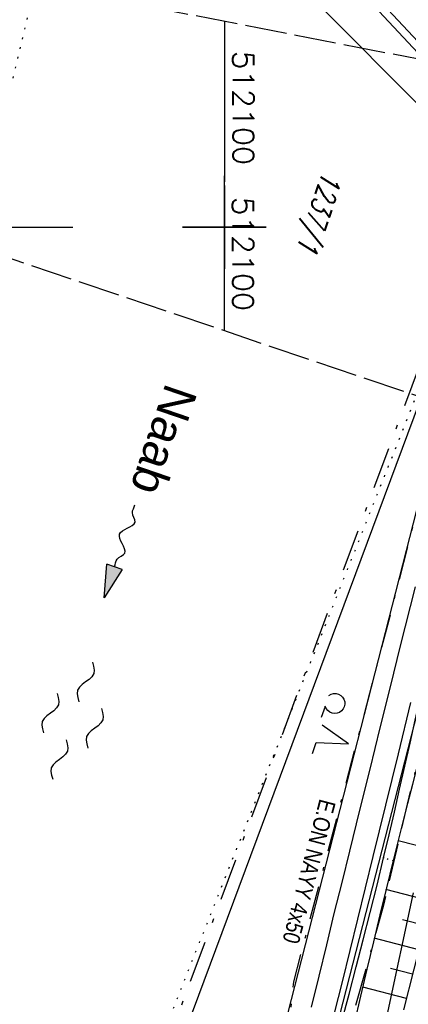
# Model space of a CAD drawing. Extents: x 510526 to 513920, y 467229 to 478797.
# Tile 326 of 467: x 512075 to 512122, y 475407 to 475525. Entities that reach past the tile are written whole.
import ezdxf
from ezdxf.enums import TextEntityAlignment as Align

# ---------------------------------------------------------------- set-up
doc = ezdxf.new("R2010")
doc.units = 0
doc.header["$LTSCALE"] = 10
doc.header["$MEASUREMENT"] = 0
for name, pattern in [('ACAD_ISO16W100', [73, 15, -6.5, 15, -6.5, 15, -7, 1, -7]), ('LT00', [0]), ('LT08', [0.42, 0.2, -0.1, 0.02, -0.1]), ('LT14', [0.6, 0.5, -0.1]), ('PUNKTX2_STR', [0.6, 0.1, -0.5])]:
    doc.linetypes.add(name, pattern=pattern)
doc.layers.get('0').update_dxf_attribs({"linetype": 'LT00'})
for name, color, linetype in [('--FLIEßRICHTPFEIL', 180, 'Continuous'), ('--WASSER_GRENZE', 180, 'PUNKTX2_STR'), ('--WASSER_NUTZUNG', 180, 'Continuous'), ('BAB-KABEL', 220, 'ACAD_ISO16W100'), ('DFK_AB_L', 21, 'LT00'), ('DFK_FLUR_NR', 250, 'LT00'), ('DFK_KATASTER', 250, 'LT00'), ('DFK_NUTZUNG', 250, 'LT00'), ('GEMEINDEGRENZE', 3, 'LT08'), ('GEWÄSSERNAME', 255, 'Continuous'), ('STROM_TEXT', 80, 'Continuous'), ('STROM_UNTER', 80, 'LT08'), ('V89_BR_KAPPE', 30, 'LT00'), ('V89_RASTER', 250, 'LT00'), ('V90_AFBR_BAB', 250, 'LT00'), ('V90_BOESCH', 250, 'LT00'), ('V90_BOSCHUNG', 250, 'LT00'), ('V90_GRABEN', 250, 'LT00'), ('V90_PK_GR', 1, 'LT00'), ('V90_RASTER', 250, 'LT00'), ('V90_ZAUN', 40, 'LT00')]:
    doc.layers.add(name, color=color, linetype=linetype)
doc.layers.add('-BLATT_89-RAND', color=7, linetype='LT14', plot=False)
doc.layers.add('-BLATT_90-RAND', color=7, linetype='LT14', plot=False)
doc.styles.add('Beschrift', font='ARIAL.TTF')
doc.styles.get("Standard").update_dxf_attribs({"font": 'romans.shx'})
doc.styles.add('Versorgungsltg', font='ARIAL.TTF', dxfattribs={"width": 0.8, "height": 2})

# ---------------------------------------------------------------- blocks, each defined once
blk = doc.blocks.new('SYMB7250')
at = {"color": 0, "linetype": 'ByBlock'}
for points in [[(-0.25, 0.28), (-0.208333, 0.308889), (-0.166667, 0.331111), (-0.125, 0.34), (-0.083333, 0.331111), (-0.041667, 0.308889), (0, 0.28)], [(0, 0.28), (0.041667, 0.251111), (0.083333, 0.228889), (0.125, 0.22), (0.166667, 0.228889), (0.208333, 0.251111), (0.25, 0.28)], [(-0.74, 0), (-0.698333, 0.028889), (-0.656667, 0.051111), (-0.615, 0.06), (-0.573333, 0.051111), (-0.531667, 0.028889), (-0.49, 0)], [(-0.49, 0), (-0.448333, -0.028889), (-0.406667, -0.051111), (-0.365, -0.06), (-0.323333, -0.051111), (-0.281667, -0.028889), (-0.24, 0)], [(0.24, 0), (0.281667, 0.028889), (0.323333, 0.051111), (0.365, 0.06), (0.406667, 0.051111), (0.448333, 0.028889), (0.49, 0)], [(0.49, 0), (0.531667, -0.028889), (0.573333, -0.051111), (0.615, -0.06), (0.656667, -0.051111), (0.698333, -0.028889), (0.74, 0)], [(-0.25, -0.28), (-0.208333, -0.251111), (-0.166667, -0.228889), (-0.125, -0.22), (-0.083333, -0.228889), (-0.041667, -0.251111), (0, -0.28)], [(0, -0.28), (0.041667, -0.308889), (0.083333, -0.331111), (0.125, -0.34), (0.166667, -0.331111), (0.208333, -0.308889), (0.25, -0.28)]]:
    blk.add_lwpolyline(points, dxfattribs=at)
blk = doc.blocks.new('FLIEßRICHTPFEIL')
at = {"layer": '--FLIEßRICHTPFEIL'}
blk.add_hatch(color=256, dxfattribs=at).paths.add_polyline_path([(-1.95, 0.4875), (-1.95, -0.4875), (0, 0)])
for p, q in [((-1.95, 0.4875), (-1.95, -0.4875)), ((-1.95, 0.4875), (0, 0)), ((0, 0), (-1.95, -0.4875))]:
    blk.add_line(p, q, dxfattribs=at)
at = {"layer": '--FLIEßRICHTPFEIL', "start_tangent": (-1, 0), "end_tangent": (-1, 0)}
blk.add_spline([(-1.95, 0), (-2.4375, 0), (-2.925, 0.325), (-3.4125, 0), (-3.9, -0.325), (-4.3875, 0), (-4.875, 0.325), (-5.3625, 0), (-5.85, 0)], degree=3, dxfattribs=at)
blk = doc.blocks.new('SYMB0011')
at = {"color": 0, "linetype": 'ByBlock'}
for p, q in [((0.5, 0), (-0.5, 0)), ((0, 0.5), (0, -0.5))]:
    blk.add_line(p, q, dxfattribs=at)
blk = doc.blocks.new('SYMB7212')
at = {"color": 0, "linetype": 'ByBlock'}
blk.add_line((0.07, -0.1), (0.21, -0.1), dxfattribs=at)
for points in [[(-0.119836, 0.00627), (-0.114449, 0.036077), (-0.101769, 0.063585), (-0.082606, 0.087042), (-0.05818, 0.104953), (-0.030047, 0.116177), (0, 0.12)], [(0, 0.12), (0.030047, 0.116177), (0.05818, 0.104953), (0.082606, 0.087041), (0.101769, 0.063585), (0.114449, 0.036077), (0.119836, 0.00627)], [(-0.068816, -0.098308), (-0.091239, -0.077945), (-0.107849, -0.052617), (-0.117589, -0.023936), (-0.119836, 0.00627)], [(0.119836, 0.00627), (0.117589, -0.023936), (0.107849, -0.052617), (0.091239, -0.077945), (0.068816, -0.098308)]]:
    blk.add_lwpolyline(points, dxfattribs=at)
blk = doc.blocks.new('SYMB7222')
at = {"color": 0, "linetype": 'ByBlock'}
blk.add_line((0, 0.185), (-0.11, -0.185), dxfattribs=at)
blk.add_lwpolyline([(0.25, -0.185), (0.11, -0.185), (0, 0.185)], dxfattribs=at)

msp = doc.modelspace()

# ---------------------------------------------------------------- linework, layer by layer
at = {"layer": '--WASSER_GRENZE', "ltscale": 0.2}
for p, q in [((512079.25, 475536.68), (512054.82, 475436.38)), ((512077.96, 475366.43), (512132.64, 475504.17))]:
    msp.add_line(p, q, dxfattribs=at)
at = {"layer": '-BLATT_89-RAND'}
msp.add_lwpolyline([(512293.56, 476398.61), (511997.32, 475522.33), (512269.2, 475430.42), (512565.44, 476306.7), (512293.56, 476398.61)], dxfattribs=at)
at = {"layer": '-BLATT_90-RAND'}
msp.add_lwpolyline([(512002.38, 475543.56), (511825.98, 474635.53), (512107.72, 474580.8), (512284.11, 475488.83), (512002.38, 475543.56)], dxfattribs=at)
at = {"layer": 'BAB-KABEL', "ltscale": 0.03, "flags": 128}
msp.add_lwpolyline([(513339.84, 477816.32), (513312.27, 477774.65), (513284.67, 477733), (513252.5, 477694.41), (513223.88, 477653.5), (513195.8, 477612.12), (513167.63, 477570.87), (513139.88, 477529.3), (513111.79, 477487.92), (513083.81, 477446.45), (513055.84, 477404.98), (513022.49, 477355.03), (513000.51, 477321.52), (512973.12, 477279.62), (512945.42, 477237.87), (512917.58, 477196.22), (512879.16, 477137.5), (512858.34, 477103.22), (512837.39, 477068.95), (512811.45, 477026.06), (512784.2, 476983.9), (512756.65, 476941.56), (512731.12, 476898.63), (512706.39, 476854.96), (512681.95, 476811.1), (512658.87, 476770.39), (512633.74, 476723.05), (512609.82, 476678.97), (512586.03, 476634.72), (512574.46, 476609.04), (512565.77, 476584.24), (512545.21, 476542.92), (512523.45, 476497.74), (512501.77, 476452.47), (512480.25, 476407.17), (512458.85, 476361.79), (512438.56, 476315.94), (512418.18, 476270.12), (512378.72, 476177.83), (512359.89, 476131.36), (512341.35, 476084.78), (512322.58, 476038.31), (512304.82, 475991.34), (512287.68, 475944.24), (512270.28, 475897.17), (512254.12, 475849.7), (512237.77, 475802.28), (512221.53, 475754.82), (512205.86, 475707.19), (512190.78, 475659.38), (512175.78, 475611.52), (512161.52, 475563.42), (512145.69, 475515.8), (512137.73, 475496.07), (512130.63, 475467.92), (512119.03, 475418.91), (512105.58, 475370.55), (512100.73, 475351.1), (512084.18, 475320.51), (512082.62, 475318.67), (512071.99, 475296.24), (512062.06, 475264.37), (512059.32, 475232.9), (512061.87, 475193.18), (512054.82, 475143.1), (512045.69, 475099.99), (512036.29, 475050.9), (512027.27, 475001.72), (512018.22, 474952.55), (512008.9, 474903.42), (512000.14, 474854.23), (511992.36, 474804.85), (511985.27, 474755.37), (511977.39, 474700.85), (511969.41, 474646.42), (511966.53, 474615.2), (511972.8, 474604.79), (511970.05, 474596.16), (511959.57, 474586.37), (511941.91, 474517.48), (511936.85, 474477.77), (511926.66, 474399.73), (511919.97, 474355.38), (511910.09, 474296.61), (511899.45, 474238.13), (511883.78, 474152.68), (511870.29, 474094), (511857.13, 474053.88), (511852.78, 474012.45), (511853.17, 473966.86), (511852.49, 473957.15), (511851.31, 473949.66), (511841.69, 473942.06), (511825.82, 473895.23), (511826.65, 473894.12), (511810.9, 473851.95), (511793.57, 473805.03), (511775.28, 473758.36), (511755.12, 473712.47), (511734.05, 473667.01), (511712.23, 473621.97), (511689.5, 473577.27), (511665.16, 473533.5), (511639.85, 473490.24), (511612.91, 473448.14), (511601.59, 473431.81), (511558.05, 473366.07), (511514.89, 473306.01), (511484.06, 473267.45), (511450.63, 473224.7), (511393.07, 473164.53), (511363.02, 473132.87), (511308.52, 473076.45), (511275.57, 473040.36), (511243.01, 473009.33), (511235.22, 472986.05), (511231.03, 472981.06), (511075.99, 472813.11), (511070.24, 472807.3), (511057.8, 472797.51), (511038.03, 472769.96), (511010.69, 472730.53), (510983.88, 472687.19), (510959.58, 472643.76), (510934.3, 472604.33), (510904.8, 472574.33), (510913.91, 472558.29), (510911.7, 472550.67), (510911.23, 472549.24), (510895.97, 472514.71), (510882.66, 472477.92), (510872.4, 472460.75), (510857.5, 472432.35), (510836.1, 472381.12), (510836.28, 472368.89), (510832.94, 472355.97), (510830.18, 472332.03), (510848.22, 472325.54), (510838.51, 472271.42), (510831.97, 472215.43), (510830.7, 472169.39), (510828.83, 472118.66), (510829.08, 472067.62), (510833.95, 472011.74), (510842.44, 471951.44), (510849.98, 471906.34), (510856.18, 471866.27), (510867.23, 471812.82), (510879.85, 471762.88), (510891.51, 471713.81), (510903.79, 471665.07), (510916.06, 471616.28), (510929.64, 471568.08), (510950.96, 471501.37), (510971.61, 471429.82), (510974.35, 471422.76), (510989.55, 471366.87), (511004.5, 471314.2), (511016.36, 471270.84), (511026.28, 471232.42), (511039.24, 471184.15), (511056.6, 471116.88), (511065.91, 471078.27), (511077.6, 471030.01), (511089.22, 470981.62), (511098.91, 470932.89), (511107.16, 470884.03), (511116.15, 470835.04), (511125.08, 470786.06), (511133.15, 470736.97), (511137.3, 470706.32), (511129.89, 470689.71), (511129.54, 470684.61), (511132.44, 470671.58), (511143.11, 470670.95), (511145.78, 470638.26), (511151.08, 470588.89), (511155.98, 470539.42), (511159.51, 470489.78), (511162.63, 470440.14), (511165.94, 470390.62), (511167.84, 470340.94), (511167.81, 470291.24), (511167.77, 470272.42), (511169.19, 470243.96), (511168.97, 470223.34), (511163.73, 470203.87), (511151.46, 470170.12), (511152.4, 470145.76), (511161.63, 470107.32), (511162.26, 470078.65), (511157.08, 470021.39), (511153.97, 469975.78), (511150.23, 469924.11), (511146.61, 469878.37), (511141.04, 469826.73), (511133.85, 469745.04), (511131.82, 469700.02), (511128.93, 469655.17), (511125.19, 469595.29), (511130.66, 469554.69), (511130.4, 469544.67), (511121.69, 469477.4)], dxfattribs=at)
at = {"layer": 'DFK_AB_L'}
msp.add_line((512102.08, 475359.91), (512137.73, 475499.15), dxfattribs=at)
at = {"layer": 'DFK_KATASTER'}
for p, q in [((512132.39, 475505.4), (512080.57, 475557.46)), ((512132.66, 475504.17), (512081.16, 475365.88)), ((512096.2, 475361.44), (512132.73, 475504.14))]:
    msp.add_line(p, q, dxfattribs=at)
at = {"layer": 'GEMEINDEGRENZE', "ltscale": 2.5, "flags": 128}
msp.add_lwpolyline([(512449.04, 475402.04), (512420.18, 475407.56), (512394.81, 475414.05), (512349.27, 475430.89), (512332.55, 475438.84), (512267.81, 475490.73), (512251.31, 475522.19), (512242.37, 475555.3), (512229.97, 475584.98), (512227.01, 475610.4), (512238.86, 475661.14), (512275.55, 475791.69), (512297.96, 475860.4), (512299.32, 475864.34), (512322.1, 475898.59), (512340.39, 475931.96), (512366.59, 476019.31), (512318.09, 476028.59), (512312.28, 476031.12), (512305.69, 476033.81), (512287.82, 475996.96), (512243.16, 475928.69), (512232.75, 475919.29), (512200.58, 475820.9), (512193.73, 475799.02), (512174.8, 475704.06), (512153.08, 475591.51), (512137.53, 475520.72), (512131.52, 475505.41), (512079.51, 475365.74), (512045.16, 475285.06), (511996.85, 475193.51), (511968.58, 475139.95), (511923.93, 475031.14), (511909.15, 474966.23), (511901.23, 474898.74), (511940.21, 474729.59), (511948.11, 474671.17), (511959.93, 474649.28), (511949.37, 474579.35), (511923.59, 474424.01), (511922.29, 474397.28), (511902.07, 474265.53), (511883.42, 474171.19), (511840.83, 474046.67), (511811.06, 474002.19), (511789.86, 473974.02), (511738.64, 473910.57), (511734.93, 473905.97), (511711.9, 473880.46), (511676.78, 473841.54), (511661.06, 473825.37), (511656.15, 473820.18), (511647.79, 473811.31), (511604.86, 473771.83), (511589.09, 473758.2), (511554.15, 473690.45), (511530.62, 473670.04), (511510.61, 473640.16), (511417.15, 473647.45), (511399.93, 473617.63), (511399.3, 473598.99), (511391.57, 473572.16), (511385.53, 473532.59), (511382.42, 473506.57), (511379.56, 473490.69), (511376.76, 473467.53), (511377.2, 473446.76), (511375.16, 473429.8), (511374.8, 473404.87), (511375.41, 473387.27), (511377.46, 473378.27), (511379.75, 473364.15), (511381.83, 473342.87), (511384.51, 473307.86), (511383.01, 473292.21), (511378.94, 473272.5), (511363.92, 473241.63), (511343.54, 473221.82), (511333.86, 473218.85), (511320.58, 473208.55), (511312.84, 473198.8), (511304.61, 473186.13), (511295.34, 473174.25), (511276.67, 473143.26), (511247.06, 473107.83), (511220.15, 473075.52), (511209.96, 473060.18), (511192.69, 473040.29), (511159.71, 473009.47), (511137.79, 472985.62), (511138.23, 472997.66), (511133.95, 473001.3), (511127.75, 472996.4), (511117.54, 472978.81), (511095.45, 472960.68), (511068.72, 472945.37), (511062.62, 472935.67), (511054.27, 472932.27), (511004.99, 472918.68), (510993.39, 472905.55), (510985.6, 472889.86), (510969.16, 472866.89), (510956.82, 472847.22), (510952.63, 472840.3), (510942.14, 472834.76), (510925.19, 472825.03), (510922.97, 472827.25), (510875.46, 472874.79), (510825.13, 472925.2), (510821.3, 472929.06), (510869.78, 472985.54), (510927.92, 473053.12), (510935.97, 473062.47), (510982.9, 473117.01), (510983.35, 473117.61), (510990.27, 473126.7), (510995.26, 473137.2), (510997.98, 473148.98), (510999.63, 473159.45), (511014.29, 473252.43)], dxfattribs=at)
at = {"layer": 'STROM_UNTER', "ltscale": 2, "flags": 128}
msp.add_lwpolyline([(512425.57, 476631.37), (512437.57, 476627.07), (512462.36, 476621.64), (512488.4, 476620.06), (512514.96, 476619.69), (512531.49, 476614.93), (512555.83, 476596.38), (512560.2, 476594.1), (512561.73, 476591.71), (512561.73, 476589.65), (512557.8, 476581.04), (512551.5, 476566.63), (512527.76, 476517.36), (512511.67, 476485.04), (512454.05, 476363.14), (512441.89, 476337.52), (512422.54, 476294.31), (512409.88, 476265.15), (512403.87, 476251.37), (512398.74, 476239.7), (512387.19, 476212.42), (512377.33, 476188.66), (512363.53, 476155.45), (512355.32, 476135.55), (512344.46, 476108.79), (512339.24, 476095.98), (512321.54, 476050.79), (512313.7, 476028.7), (512300.89, 475996.83), (512277.43, 475933.71), (512263.45, 475896.17), (512257.64, 475879.29), (512247.91, 475851.33), (512241.34, 475831.49), (512239.16, 475825.05), (512227.45, 475790.8), (512213.66, 475750.66), (512199.44, 475707.54), (512188.93, 475674.4), (512180.51, 475646.83), (512162.54, 475589.79), (512151.76, 475558.72), (512137.69, 475518.75), (512131.72, 475500.22), (512119.51, 475452.41), (512108.25, 475409.73), (512106.83, 475395.45), (512107.81, 475394.61), (512150.79, 475384.78), (512144.82, 475356.69), (512142.98, 475347.86), (512139.3, 475325.78), (512132.85, 475293.33), (512126.78, 475265.84), (512120.33, 475235.67), (512113.67, 475209.54), (512106.12, 475164.84), (512104.35, 475154.73), (512105.12, 475150.59), (512104.35, 475148.67), (512102.89, 475146.6), (512101.04, 475141.64), (512098.2, 475130.82), (512095.2, 475118.64), (512090.74, 475098.49), (512085.71, 475073.5), (512081.4, 475052.23), (512080.33, 475046.86), (512078.64, 475037.95), (512074.32, 475010.39), (512069.41, 474980.91), (512067.56, 474975.99), (512066.33, 474971.08), (512066.95, 474967.17), (512068.48, 474962.41), (512066.64, 474951.05), (512063.57, 474933.7), (512052.45, 474857.21), (512052.45, 474849.64), (512058.51, 474848.35), (512061.34, 474851.67), (512064.37, 474849.89), (512063.63, 474848.37), (512063.05, 474848.73)], dxfattribs=at)
at = {"layer": 'V89_BR_KAPPE'}
msp.add_lwpolyline([(512141.47, 475502.59), (512140.78, 475501.98), (512124.9, 475518.97), (512105.1, 475540.15), (512088.44, 475557.95), (512089.12, 475558.56), (512105.77, 475540.79), (512125.56, 475519.62), (512141.47, 475502.59)], dxfattribs=at)
at = {"layer": 'V89_RASTER'}
for p, q in [((512100, 475487.62), (512100, 475506.12)), ((512063.37, 475500), (512081.87, 475500)), ((512095, 475500), (512105, 475500))]:
    msp.add_line(p, q, dxfattribs=at)
at = {"layer": 'V90_AFBR_BAB'}
for points in [[(512122.81, 475456.97), (512121.05, 475449.92), (512119.82, 475445.01), (512118.6, 475440.1), (512117.39, 475435.19), (512116.17, 475430.28), (512114.96, 475425.37), (512114.04, 475421.63), (512113.11, 475417.9), (512112.2, 475414.16), (512111.28, 475410.43), (512110.38, 475406.69)], [(512113.19, 475406), (512114.11, 475409.75), (512115.03, 475413.49), (512115.96, 475417.23), (512116.89, 475420.97), (512117.81, 475424.72), (512119.33, 475430.86), (512120.83, 475437), (512122.32, 475443.14)]]:
    msp.add_lwpolyline(points, dxfattribs=at)
at = {"layer": 'V90_BOESCH'}
msp.add_lwpolyline([(512150.91, 475514.71), (512149.19, 475508.72), (512145.68, 475496.43), (512142.19, 475484.15), (512141.02, 475480.02), (512139.86, 475475.89), (512138.7, 475471.77), (512137.54, 475467.64), (512136.39, 475463.5), (512135.26, 475459.37), (512134.13, 475455.23), (512132.81, 475450.36), (512131.51, 475445.48), (512130.22, 475440.6), (512128.94, 475435.72), (512127.67, 475430.83), (512126.41, 475425.95), (512125.16, 475421.06), (512123.91, 475416.17), (512122.66, 475411.27), (512121.42, 475406.38)], dxfattribs=at)
at = {"layer": 'V90_BOSCHUNG'}
for p, q in [((512126.22, 475425.19), (512120.78, 475426.6)), ((512124.73, 475419.38), (512119.33, 475420.78)), ((512123.99, 475416.48), (512121.31, 475417.17)), ((512123.25, 475413.57), (512117.93, 475414.95)), ((512122.51, 475410.66), (512119.87, 475411.34)), ((512121.77, 475407.75), (512116.55, 475409.1))]:
    msp.add_line(p, q, dxfattribs=at)
at = {"layer": 'V90_GRABEN'}
for points in [[(512114.06, 475405.02), (512114.92, 475408.27), (512115.77, 475411.52), (512116.61, 475414.78), (512117.44, 475418.04), (512118.26, 475421.3), (512119.05, 475424.57), (512119.7, 475427.31), (512120.34, 475430.05), (512120.97, 475432.79), (512121.59, 475435.54), (512122.21, 475438.28), (512122.83, 475441.03), (512123.45, 475443.78), (512124.07, 475446.52), (512124.7, 475449.27), (512125.58, 475453.04), (512126.47, 475456.81), (512127.38, 475460.58), (512128.3, 475464.34), (512129.22, 475468.1), (512130.15, 475471.87), (512131.09, 475475.63), (512132.03, 475479.38)], [(512133.8, 475479.1), (512132.89, 475475.27), (512131.98, 475471.45), (512131.07, 475467.63), (512130.15, 475463.81), (512129.23, 475459.99), (512128.29, 475456.17), (512127.35, 475452.36), (512126.39, 475448.55), (512125.62, 475445.51), (512124.84, 475442.47), (512124.06, 475439.43), (512123.28, 475436.4), (512122.49, 475433.36), (512121.72, 475430.32), (512120.95, 475427.28), (512120.18, 475424.24), (512119.39, 475421), (512118.6, 475417.75), (512117.82, 475414.51), (512117.05, 475411.26), (512116.29, 475408.01), (512115.53, 475404.76)]]:
    msp.add_lwpolyline(points, dxfattribs=at)
at = {"layer": 'V90_RASTER'}
for p, q in [((512100, 475524.6), (512100, 475505.42)), ((512100, 475505), (512100, 475495)), ((512105, 475500), (512095, 475500))]:
    msp.add_line(p, q, dxfattribs=at)
at = {"layer": 'V90_ZAUN'}
msp.add_line((512122.57, 475420.38), (512119.42, 475405.71), dxfattribs=at)

# ---------------------------------------------------------------- block references
at = {"layer": '--FLIEßRICHTPFEIL', "xscale": 2.00000000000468, "yscale": 1.999999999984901, "zscale": 2, "rotation": 251.6919658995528}
msp.add_blockref('FLIEßRICHTPFEIL', (512085.62, 475455.67), dxfattribs=at)
at = {"layer": '--WASSER_NUTZUNG', "xscale": 9.99999999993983, "yscale": 10.00000000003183, "zscale": 10, "rotation": 251.2882999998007}
msp.add_blockref('SYMB7250', (512081.82, 475440.97), dxfattribs=at)
at = {"layer": 'DFK_NUTZUNG', "yscale": 10, "zscale": 10, "rotation": 251.28826}
for name, p, xscale in [('SYMB7212', (512113.21, 475443.03), 10), ('SYMB7222', (512113.09, 475438.81), 9.99999999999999)]:
    msp.add_blockref(name, p, dxfattribs=dict(at, xscale=xscale))
at = {"layer": 'V90_PK_GR', "xscale": 0.1000000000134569, "yscale": 0.1000000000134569, "zscale": 0.1, "rotation": 259.0065042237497}
for p in [(512119.05, 475424.57), (512119.54, 475424.4), (512120.18, 475424.24)]:
    msp.add_blockref('SYMB0011', p, dxfattribs=at)

# ---------------------------------------------------------------- texts
at = {"layer": 'DFK_FLUR_NR', "oblique": 13.754, "width": 0.75}
msp.add_text('1237/1', height=2.5, rotation=251.3214, dxfattribs=at).set_placement((512111.8, 475506.82))
at = {"layer": 'GEWÄSSERNAME', "style": 'Beschrift'}
msp.add_text('Naab', height=4, rotation=251.0985, dxfattribs=at).set_placement((512093.02, 475481.5))
at = {"layer": 'STROM_TEXT', "style": 'Versorgungsltg', "width": 0.8}
msp.add_text('E.ON NAYY 4x50', height=2, rotation=255.2796, dxfattribs=at).set_placement((512109.17, 475423.18), align=Align.CENTER)
at = {"layer": 'V89_RASTER', "width": 1.063}
msp.add_text(' 512100', height=2.5, rotation=269.9996, dxfattribs=at).set_placement((512100.98, 475505.46))
at = {"layer": 'V90_RASTER', "width": 1.063}
msp.add_text(' 512100', height=2.5, rotation=269.9989, dxfattribs=at).set_placement((512101, 475522.92))

doc.saveas('drawing.dxf')
